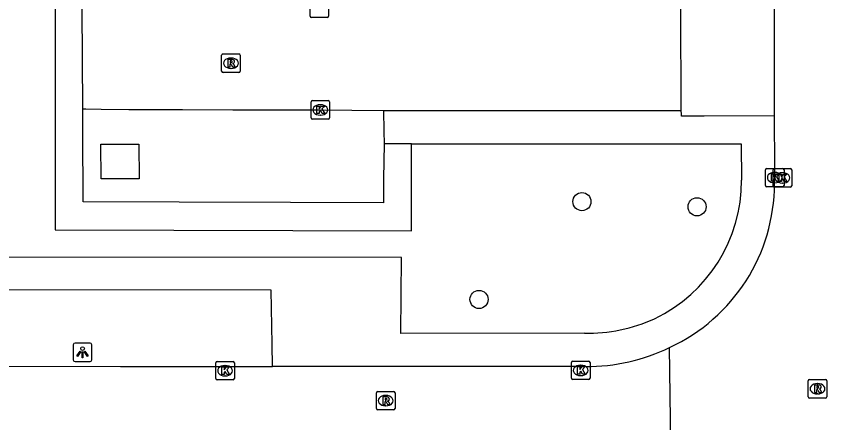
# Model space of a CAD drawing. Extents: x 161477 to 163040, y 383680 to 384868.
# Drawn here: x 162141.12 to 162184.84, y 384501.93 to 384523.88 of the extents above; entities that cross this region are included whole.
import ezdxf

# ---------------------------------------------------------------- set-up
doc = ezdxf.new("R2010")
doc.units = 0
for name, color, linetype in [('IMGEO_Boom', 7, 'Continuous'), ('IMGEO_Groenvoorziening', 7, 'Continuous'), ('IMGEO_Kolk', 7, 'Continuous'), ('IMGEO_Lage_trafo', 7, 'Continuous'), ('IMGEO_Lichtpunt', 7, 'Continuous'), ('IMGEO_Parkeervlak_open', 7, 'Continuous'), ('IMGEO_Rijbaan_lokaal_open', 7, 'Continuous'), ('IMGEO_Rioolput', 7, 'Continuous'), ('IMGEO_Voetpad_open', 7, 'Continuous')]:
    doc.layers.add(name, color=color, linetype=linetype)

msp = doc.modelspace()

# ---------------------------------------------------------------- linework, layer by layer
at = {"layer": 'IMGEO_Boom'}
for centre in [(162171.63, 384513.87), (162177.84, 384513.59), (162166.08, 384508.59)]:
    msp.add_circle(centre, 0.489, dxfattribs=at)
at = {"layer": 'IMGEO_Groenvoorziening'}
msp.add_lwpolyline([(162161.927, 384526.204), (162162.239, 384565.391), (162143.225, 384565.382), (162143.225, 384512.35), (162162.432, 384512.3), (162162.439, 384515.3), (162162.444, 384516.987)], dxfattribs=at)
at = {"layer": 'IMGEO_Kolk'}
for p, q in [((162156.964, 384523.876), (162156.964, 384524.728)), ((162157.965, 384524.728), (162157.965, 384523.876)), ((162157.891, 384523.802), (162157.039, 384523.802)), ((162157.019, 384518.395), (162157.019, 384519.247)), ((162157.094, 384519.321), (162157.946, 384519.321)), ((162157.507, 384519.101), (162157.532, 384519.101)), ((162158.02, 384519.247), (162158.02, 384518.395)), ((162157.53, 384518.541), (162157.505, 384518.541)), ((162157.946, 384518.321), (162157.094, 384518.321)), ((162181.531, 384514.74), (162181.531, 384515.592)), ((162181.606, 384515.666), (162182.458, 384515.666)), ((162181.943, 384514.727), (162181.943, 384515.579)), ((162182.018, 384515.653), (162182.87, 384515.653)), ((162182.019, 384515.446), (162182.044, 384515.446)), ((162182.431, 384515.433), (162182.456, 384515.433)), ((162182.532, 384515.592), (162182.532, 384514.74)), ((162182.944, 384515.579), (162182.944, 384514.727)), ((162182.458, 384514.666), (162181.606, 384514.666)), ((162182.042, 384514.886), (162182.017, 384514.886)), ((162182.87, 384514.653), (162182.018, 384514.653)), ((162182.454, 384514.873), (162182.429, 384514.873)), ((162151.884, 384504.32), (162151.884, 384505.172)), ((162151.959, 384505.246), (162152.811, 384505.246)), ((162152.372, 384505.026), (162152.397, 384505.026)), ((162152.885, 384505.172), (162152.885, 384504.32)), ((162171.066, 384504.338), (162171.066, 384505.19)), ((162171.141, 384505.264), (162171.993, 384505.264)), ((162171.554, 384505.044), (162171.579, 384505.044)), ((162172.067, 384505.19), (162172.067, 384504.338)), ((162171.577, 384504.484), (162171.552, 384504.484)), ((162152.811, 384504.246), (162151.959, 384504.246)), ((162152.395, 384504.466), (162152.37, 384504.466)), ((162171.993, 384504.264), (162171.141, 384504.264))]:
    msp.add_line(p, q, dxfattribs=at)
for points in [[(162156.964, 384523.876), (162156.964, 384524.728)], [(162157.965, 384524.728), (162157.965, 384523.876)], [(162157.891, 384523.802), (162157.039, 384523.802)], [(162157.019, 384518.395), (162157.019, 384519.247)], [(162157.094, 384519.321), (162157.946, 384519.321)], [(162157.34, 384519.021), (162157.463, 384519.021), (162157.463, 384518.87), (162157.593, 384519.021), (162157.757, 384519.021), (162157.611, 384518.87), (162157.764, 384518.621), (162157.612, 384518.621), (162157.527, 384518.785), (162157.463, 384518.718), (162157.463, 384518.621), (162157.34, 384518.621), (162157.34, 384519.021)], [(162158.02, 384519.247), (162158.02, 384518.395)], [(162157.946, 384518.321), (162157.094, 384518.321)], [(162181.531, 384514.74), (162181.531, 384515.592)], [(162181.606, 384515.666), (162182.458, 384515.666)], [(162181.943, 384514.727), (162181.943, 384515.579)], [(162182.018, 384515.653), (162182.87, 384515.653)], [(162182.532, 384515.592), (162182.532, 384514.74)], [(162182.944, 384515.579), (162182.944, 384514.727)], [(162181.852, 384515.366), (162181.975, 384515.366), (162181.975, 384515.215), (162182.105, 384515.366), (162182.269, 384515.366), (162182.123, 384515.215), (162182.276, 384514.966), (162182.124, 384514.966), (162182.039, 384515.13), (162181.975, 384515.063), (162181.975, 384514.966), (162181.852, 384514.966), (162181.852, 384515.366)], [(162182.264, 384515.353), (162182.387, 384515.353), (162182.387, 384515.202), (162182.517, 384515.353), (162182.681, 384515.353), (162182.535, 384515.202), (162182.688, 384514.953), (162182.536, 384514.953), (162182.451, 384515.117), (162182.387, 384515.05), (162182.387, 384514.953), (162182.264, 384514.953), (162182.264, 384515.353)], [(162182.458, 384514.666), (162181.606, 384514.666)], [(162182.87, 384514.653), (162182.018, 384514.653)], [(162151.884, 384504.32), (162151.884, 384505.172)], [(162151.959, 384505.246), (162152.811, 384505.246)], [(162152.205, 384504.946), (162152.328, 384504.946), (162152.328, 384504.795), (162152.458, 384504.946), (162152.622, 384504.946), (162152.476, 384504.795), (162152.629, 384504.546), (162152.477, 384504.546), (162152.392, 384504.71), (162152.328, 384504.643), (162152.328, 384504.546), (162152.205, 384504.546), (162152.205, 384504.946)], [(162152.885, 384505.172), (162152.885, 384504.32)], [(162171.066, 384504.338), (162171.066, 384505.19)], [(162171.141, 384505.264), (162171.993, 384505.264)], [(162171.387, 384504.964), (162171.51, 384504.964), (162171.51, 384504.813), (162171.64, 384504.964), (162171.804, 384504.964), (162171.658, 384504.813), (162171.811, 384504.564), (162171.659, 384504.564), (162171.574, 384504.728), (162171.51, 384504.661), (162171.51, 384504.564), (162171.387, 384504.564), (162171.387, 384504.964)], [(162172.067, 384505.19), (162172.067, 384504.338)], [(162152.811, 384504.246), (162151.959, 384504.246)], [(162171.993, 384504.264), (162171.141, 384504.264)]]:
    msp.add_lwpolyline(points, dxfattribs=at)
for centre, start, end in [((162157.041, 384523.878), 181.552, 268.448), ((162157.041, 384523.878), 181.552, 268.448), ((162157.889, 384523.878), 271.552, 358.448), ((162157.889, 384523.878), 271.552, 358.448), ((162157.096, 384519.245), 91.552, 178.448), ((162157.096, 384519.245), 91.552, 178.448), ((162157.944, 384519.245), 1.552, 88.448), ((162157.944, 384519.245), 1.552, 88.448), ((162157.096, 384518.397), 181.552, 268.448), ((162157.096, 384518.397), 181.552, 268.448), ((162157.944, 384518.397), 271.552, 358.448), ((162157.944, 384518.397), 271.552, 358.448), ((162181.608, 384515.59), 91.552, 178.448), ((162181.608, 384515.59), 91.552, 178.448), ((162182.02, 384515.577), 91.552, 178.448), ((162182.02, 384515.577), 91.552, 178.448), ((162182.456, 384515.59), 1.552, 88.448), ((162182.456, 384515.59), 1.552, 88.448), ((162182.868, 384515.577), 1.552, 88.448), ((162182.868, 384515.577), 1.552, 88.448), ((162181.608, 384514.742), 181.552, 268.448), ((162181.608, 384514.742), 181.552, 268.448), ((162182.02, 384514.729), 181.552, 268.448), ((162182.02, 384514.729), 181.552, 268.448), ((162182.456, 384514.742), 271.552, 358.448), ((162182.456, 384514.742), 271.552, 358.448), ((162182.868, 384514.729), 271.552, 358.448), ((162182.868, 384514.729), 271.552, 358.448), ((162151.961, 384505.17), 91.552, 178.448), ((162151.961, 384505.17), 91.552, 178.448), ((162152.809, 384505.17), 1.552, 88.448), ((162152.809, 384505.17), 1.552, 88.448), ((162171.143, 384505.188), 91.552, 178.448), ((162171.143, 384505.188), 91.552, 178.448), ((162171.991, 384505.188), 1.552, 88.448), ((162171.991, 384505.188), 1.552, 88.448), ((162151.961, 384504.322), 181.552, 268.448), ((162151.961, 384504.322), 181.552, 268.448), ((162152.809, 384504.322), 271.552, 358.448), ((162152.809, 384504.322), 271.552, 358.448), ((162171.143, 384504.34), 181.552, 268.448), ((162171.143, 384504.34), 181.552, 268.448), ((162171.991, 384504.34), 271.552, 358.448), ((162171.991, 384504.34), 271.552, 358.448)]:
    msp.add_arc(centre, 0.0765, start, end, dxfattribs=at)
for centre, major_axis, ratio, start_param, end_param in [((162157.506, 384518.821), (-0.387, 0.002), 0.722429, 4.712389, 7.853982), ((162157.531, 384518.821), (-0.39, 0.002), 0.717154, 1.570796, 4.712389), ((162182.018, 384515.166), (-0.387, 0.002), 0.722429, 4.712389, 7.853982), ((162182.043, 384515.166), (-0.39, 0.002), 0.717154, 1.570796, 4.712389), ((162182.43, 384515.153), (-0.387, 0.002), 0.722429, 4.712389, 7.853982), ((162182.455, 384515.153), (-0.39, 0.002), 0.717154, 1.570796, 4.712389), ((162152.371, 384504.746), (-0.387, 0.002), 0.722429, 4.712389, 7.853982), ((162152.396, 384504.746), (-0.39, 0.002), 0.717154, 1.570796, 4.712389), ((162171.553, 384504.764), (-0.387, 0.002), 0.722429, 4.712389, 7.853982), ((162171.578, 384504.764), (-0.39, 0.002), 0.717154, 1.570796, 4.712389)]:
    msp.add_ellipse(centre, major_axis=major_axis, ratio=ratio, start_param=start_param, end_param=end_param, dxfattribs=at)
at = {"layer": 'IMGEO_Lage_trafo'}
msp.add_lwpolyline([(162147.742, 384515.099), (162145.692, 384515.096), (162145.689, 384516.967), (162147.739, 384516.97), (162147.742, 384515.099)], dxfattribs=at)
at = {"layer": 'IMGEO_Lichtpunt'}
for p, q in [((162145.099, 384506.238), (162144.291, 384506.238)), ((162145.099, 384506.238), (162144.291, 384506.238)), ((162144.197, 384506.143), (162144.197, 384505.336)), ((162144.197, 384506.143), (162144.197, 384505.336)), ((162145.193, 384505.336), (162145.193, 384506.143)), ((162145.193, 384505.336), (162145.193, 384506.143)), ((162144.291, 384505.242), (162145.099, 384505.242)), ((162144.291, 384505.242), (162145.099, 384505.242))]:
    msp.add_line(p, q, dxfattribs=at)
for points in [[(162144.571, 384505.807), (162144.61, 384505.779), (162144.422, 384505.517), (162144.384, 384505.544), (162144.571, 384505.807)], [(162144.783, 384505.779), (162144.821, 384505.806), (162145.008, 384505.544), (162144.969, 384505.516), (162144.783, 384505.779)], [(162144.673, 384505.759), (162144.72, 384505.759), (162144.72, 384505.437), (162144.673, 384505.437), (162144.673, 384505.759)]]:
    msp.add_lwpolyline(points, dxfattribs=at)
msp.add_circle((162144.696, 384505.941), 0.0994, dxfattribs=at)
for centre, start, end in [((162144.291, 384506.143), 90, 180), ((162144.291, 384506.143), 90, 180), ((162145.099, 384506.143), 0, 90), ((162145.099, 384506.143), 0, 90), ((162144.291, 384505.336), 180, 270), ((162144.291, 384505.336), 180, 270), ((162145.099, 384505.336), 270, 0), ((162145.099, 384505.336), 270, 360)]:
    msp.add_arc(centre, 0.0946, start, end, dxfattribs=at)
at = {"layer": 'IMGEO_Parkeervlak_open'}
msp.add_lwpolyline([(162160.96, 384516.986), (162160.927, 384515.102), (162160.936, 384513.804), (162155.91, 384513.819), (162149.901, 384513.837), (162144.723, 384513.852), (162144.721, 384515.196), (162144.719, 384516.36), (162144.715, 384518.87)], dxfattribs=at)
at = {"layer": 'IMGEO_Rijbaan_lokaal_open'}
for points in [[(162144.715, 384518.87), (162144.684, 384524.289)], [(162176.986, 384518.796), (162176.971, 384524.283)], [(162182.024, 384518.494), (162182.012, 384524.513)], [(162144.715, 384518.87), (162144.876, 384518.869), (162145.695, 384518.862), (162147.191, 384518.85), (162147.396, 384518.848), (162148.733, 384518.845), (162149.233, 384518.844), (162150.092, 384518.842), (162152.794, 384518.831), (162155.495, 384518.827), (162156.672, 384518.824), (162156.916, 384518.823), (162157.52, 384518.821), (162160.93, 384518.793)], [(162160.93, 384518.793), (162176.986, 384518.796)], [(162182.024, 384518.494), (162178.225, 384518.483), (162176.998, 384518.48), (162177.002, 384518.596), (162176.986, 384518.796)], [(162182.015, 384514.844), (162182.032, 384515.166), (162182.031, 384515.699), (162182.024, 384518.494)], [(162176.478, 384496.969), (162176.361, 384506.002)], [(162127.751, 384504.998), (162128.86, 384504.997), (162133.878, 384504.992), (162139.876, 384504.987), (162146.743, 384504.98), (162149.923, 384504.979), (162154.938, 384504.977)], [(162171.833, 384504.971), (162160.936, 384504.975), (162155.919, 384504.977), (162154.938, 384504.977)]]:
    msp.add_lwpolyline(points, dxfattribs=at)
for centre, radius, start, end in [((162172.276, 384514.843), 9.739, 294.8011, 0.0053), ((162171.896, 384515.153), 10.182, 269.6449, 296.0095)]:
    msp.add_arc(centre, radius, start, end, dxfattribs=at)
at = {"layer": 'IMGEO_Rioolput'}
for p, q in [((162152.199, 384520.914), (162152.199, 384521.766)), ((162152.274, 384521.84), (162153.126, 384521.84)), ((162152.687, 384521.62), (162152.712, 384521.62)), ((162153.2, 384521.766), (162153.2, 384520.914)), ((162153.126, 384520.84), (162152.274, 384520.84)), ((162152.71, 384521.06), (162152.685, 384521.06)), ((162183.835, 384503.345), (162183.835, 384504.197)), ((162183.91, 384504.271), (162184.762, 384504.271)), ((162184.323, 384504.051), (162184.348, 384504.051)), ((162184.836, 384504.197), (162184.836, 384503.345)), ((162160.624, 384503.63), (162161.476, 384503.63)), ((162160.549, 384502.704), (162160.549, 384503.556)), ((162161.037, 384503.41), (162161.062, 384503.41)), ((162161.55, 384503.556), (162161.55, 384502.704)), ((162184.762, 384503.271), (162183.91, 384503.271)), ((162184.346, 384503.491), (162184.321, 384503.491)), ((162161.06, 384502.85), (162161.035, 384502.85)), ((162161.476, 384502.63), (162160.624, 384502.63))]:
    msp.add_line(p, q, dxfattribs=at)
for points in [[(162152.199, 384520.914), (162152.199, 384521.766)], [(162152.274, 384521.84), (162153.126, 384521.84)], [(162152.788, 384521.538), (162152.536, 384521.54), (162152.536, 384521.14)], [(162153.2, 384521.766), (162153.2, 384520.914)], [(162152.536, 384521.14), (162152.66, 384521.14), (162152.66, 384521.302), (162152.671, 384521.302)], [(162152.714, 384521.459), (162152.66, 384521.459), (162152.66, 384521.378)], [(162152.66, 384521.378), (162152.712, 384521.378)], [(162152.718, 384521.273), (162152.789, 384521.14), (162152.929, 384521.14), (162152.864, 384521.266)], [(162153.126, 384520.84), (162152.274, 384520.84)], [(162183.835, 384503.345), (162183.835, 384504.197)], [(162183.91, 384504.271), (162184.762, 384504.271)], [(162184.836, 384504.197), (162184.836, 384503.345)], [(162160.624, 384503.63), (162161.476, 384503.63)], [(162184.424, 384503.969), (162184.172, 384503.971), (162184.172, 384503.571)], [(162184.172, 384503.571), (162184.296, 384503.571), (162184.296, 384503.733), (162184.307, 384503.733)], [(162184.35, 384503.89), (162184.296, 384503.89), (162184.296, 384503.809)], [(162184.296, 384503.809), (162184.348, 384503.809)], [(162184.354, 384503.704), (162184.425, 384503.571), (162184.565, 384503.571), (162184.5, 384503.697)], [(162160.549, 384502.704), (162160.549, 384503.556)], [(162161.138, 384503.328), (162160.886, 384503.33), (162160.886, 384502.93)], [(162161.064, 384503.249), (162161.01, 384503.249), (162161.01, 384503.168)], [(162161.01, 384503.168), (162161.062, 384503.168)], [(162161.55, 384503.556), (162161.55, 384502.704)], [(162184.762, 384503.271), (162183.91, 384503.271)], [(162160.886, 384502.93), (162161.01, 384502.93), (162161.01, 384503.092), (162161.021, 384503.092)], [(162161.068, 384503.063), (162161.139, 384502.93), (162161.279, 384502.93), (162161.214, 384503.056)], [(162161.476, 384502.63), (162160.624, 384502.63)]]:
    msp.add_lwpolyline(points, dxfattribs=at)
for centre, radius, start, end in [((162152.276, 384521.764), 0.0765, 91.552, 178.448), ((162152.276, 384521.764), 0.0765, 91.552, 178.448), ((162152.787, 384521.428), 0.109, 350.3612, 89.416), ((162153.124, 384521.764), 0.0765, 1.552, 88.448), ((162153.124, 384521.764), 0.0765, 1.552, 88.448), ((162152.67, 384521.249), 0.0533, 26.0293, 88.6989), ((162152.696, 384521.567), 0.19, 274.7715, 282.9687), ((162152.72, 384521.363), 0.0964, 77.0061, 93.1865), ((162152.734, 384521.42), 0.0378, 276.6634, 79.6772), ((162152.785, 384521.428), 0.112, 277.5842, 350.9817), ((162152.769, 384521.213), 0.108, 29.5134, 73.7905), ((162152.276, 384520.916), 0.0765, 181.552, 268.448), ((162152.276, 384520.916), 0.0765, 181.552, 268.448), ((162153.124, 384520.916), 0.0765, 271.552, 358.448), ((162153.124, 384520.916), 0.0765, 271.552, 358.448), ((162183.912, 384504.195), 0.0765, 91.552, 178.448), ((162183.912, 384504.195), 0.0765, 91.552, 178.448), ((162184.76, 384504.195), 0.0765, 1.552, 88.448), ((162184.76, 384504.195), 0.0765, 1.552, 88.448), ((162160.626, 384503.554), 0.0765, 91.552, 178.448), ((162160.626, 384503.554), 0.0765, 91.552, 178.448), ((162161.474, 384503.554), 0.0765, 1.552, 88.448), ((162161.474, 384503.554), 0.0765, 1.552, 88.448), ((162184.306, 384503.68), 0.0533, 26.0293, 88.6989), ((162184.332, 384503.998), 0.19, 274.7715, 282.9687), ((162184.356, 384503.794), 0.0964, 77.0061, 93.1865), ((162184.37, 384503.851), 0.0378, 276.6634, 79.6772), ((162184.423, 384503.859), 0.109, 350.3612, 89.416), ((162184.421, 384503.859), 0.112, 277.5842, 350.9817), ((162184.405, 384503.644), 0.108, 29.5134, 73.7905), ((162161.046, 384503.357), 0.19, 274.7715, 282.9687), ((162161.07, 384503.153), 0.0964, 77.0061, 93.1865), ((162161.084, 384503.21), 0.0378, 276.6634, 79.6772), ((162161.137, 384503.218), 0.109, 350.3612, 89.416), ((162161.135, 384503.218), 0.112, 277.5842, 350.9817), ((162183.912, 384503.347), 0.0765, 181.552, 268.448), ((162183.912, 384503.347), 0.0765, 181.552, 268.448), ((162184.76, 384503.347), 0.0765, 271.552, 358.448), ((162184.76, 384503.347), 0.0765, 271.552, 358.448), ((162161.02, 384503.039), 0.0533, 26.0293, 88.6989), ((162161.119, 384503.003), 0.108, 29.5134, 73.7905), ((162160.626, 384502.706), 0.0765, 181.552, 268.448), ((162160.626, 384502.706), 0.0765, 181.552, 268.448), ((162161.474, 384502.706), 0.0765, 271.552, 358.448), ((162161.474, 384502.706), 0.0765, 271.552, 358.448)]:
    msp.add_arc(centre, radius, start, end, dxfattribs=at)
for centre, major_axis, ratio, start_param, end_param in [((162152.686, 384521.34), (-0.387, 0.002), 0.722429, 4.712389, 7.853982), ((162152.711, 384521.34), (-0.39, 0.002), 0.717154, 1.570796, 4.712389), ((162184.322, 384503.771), (-0.387, 0.002), 0.722429, 4.712389, 7.853982), ((162184.347, 384503.771), (-0.39, 0.002), 0.717154, 1.570796, 4.712389), ((162161.036, 384503.13), (-0.387, 0.002), 0.722429, 4.712389, 7.853982), ((162161.061, 384503.13), (-0.39, 0.002), 0.717154, 1.570796, 4.712389)]:
    msp.add_ellipse(centre, major_axis=major_axis, ratio=ratio, start_param=start_param, end_param=end_param, dxfattribs=at)
at = {"layer": 'IMGEO_Voetpad_open'}
for points in [[(162160.93, 384518.793), (162160.949, 384517.677), (162160.96, 384516.986)], [(162162.444, 384516.987), (162160.96, 384516.986)], [(162162.444, 384516.987), (162177.328, 384516.993), (162180.211, 384516.994), (162180.235, 384515.028)], [(162171.765, 384506.771), (162161.87, 384506.76), (162161.895, 384510.851), (162114.321, 384510.869), (162113.246, 384510.87)], [(162154.938, 384504.977), (162154.917, 384506.176), (162154.867, 384509.088), (162127.768, 384509.103), (162127.751, 384504.998)]]:
    msp.add_lwpolyline(points, dxfattribs=at)
for centre, radius, start, end in [((162172.018, 384514.972), 8.217, 295.4411, 0.3885), ((162171.965, 384515.355), 8.586, 268.6653, 294.6644)]:
    msp.add_arc(centre, radius, start, end, dxfattribs=at)

doc.saveas('drawing.dxf')
